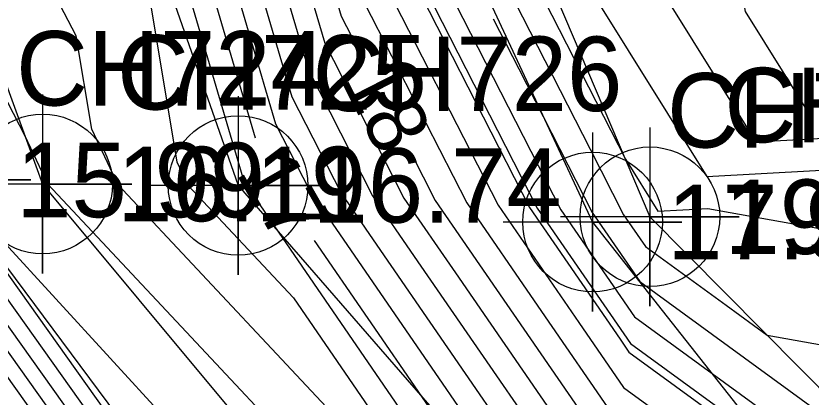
# Model space of a CAD drawing. Extents: x 2531902 to 2533249, y 715219 to 716099.
# Drawn here: x 2532682.38 to 2532709.09, y 715659.48 to 715672.28 of the extents above; entities that cross this region are included whole.
import ezdxf

# ---------------------------------------------------------------- set-up
doc = ezdxf.new("R2010")
doc.units = 0
for name, color, linetype in [('DTM Contours Major', 7, 'Continuous'), ('DTM Contours Major Text', 7, 'Continuous'), ('DTM Contours Minor', 7, 'Continuous'), ('Exist DTM Breakline', 7, 'Continuous'), ('Exist DTM Breakline Cogo Elevation', 7, 'Continuous'), ('Exist DTM Breakline Cogo Number', 7, 'Continuous'), ('Exist DTM Breakline Cogo Point CELL', 7, 'Continuous'), ('Exist DTM Breakline Underwater', 7, 'Continuous'), ('Exist DTM Breakline Underwater Cogo Elevation', 7, 'Continuous'), ('Exist DTM Breakline Underwater Cogo Number', 7, 'Continuous'), ('Exist DTM Breakline Underwater Cogo Point CELL', 7, 'Continuous'), ('Exist DTM Drainline', 7, 'Continuous'), ('Exist DTM Drainline Cogo Elevation', 7, 'Continuous'), ('Exist DTM Drainline Cogo Number', 7, 'Continuous'), ('Exist DTM Drainline Cogo Point CELL', 7, 'Continuous'), ('Exist Hydro Stream or Body of Water', 7, 'Continuous'), ('Scratch_Level_2', 7, 'Continuous')]:
    doc.layers.add(name, color=color, linetype=linetype)

msp = doc.modelspace()

# ---------------------------------------------------------------- linework, layer by layer
at = {"layer": 'DTM Contours Major'}
for points in [[(2532648.836, 715759.695), (2532660.585, 715743.315), (2532663.46, 715737.646), (2532664.163, 715736.258), (2532664.6, 715735.397), (2532666.384, 715731.88), (2532676.095, 715715.765), (2532678.43, 715711.81), (2532679.978, 715709.189), (2532683.024, 715704.123), (2532687.927, 715690.534), (2532690.367, 715682.244), (2532692.007, 715676.673), (2532692.528, 715674.904), (2532693.303, 715672.271), (2532693.837, 715671.226)], [(2532648.039, 715757.973), (2532655.303, 715747.844), (2532662.601, 715733.455), (2532662.956, 715732.756), (2532663.176, 715732.322), (2532667.705, 715723.393), (2532671.821, 715716.561), (2532677.749, 715706.522), (2532678.412, 715705.4), (2532679.715, 715703.233), (2532681.813, 715697.419), (2532688.008, 715676.376), (2532688.443, 715674.897), (2532688.581, 715674.428), (2532690.418, 715668.187)], [(2532715.411, 715689.363), (2532715.006, 715684.994), (2532710, 715686.213), (2532705.311, 715690), (2532700, 715698.803), (2532696.566, 715694.63), (2532699.366, 715687.095), (2532705.613, 715679.827), (2532706.873, 715672.421), (2532708.877, 715669.207), (2532711.145, 715669.332), (2532718.012, 715668.888), (2532717.805, 715663.072), (2532719.169, 715658.39), (2532722.128, 715658.068), (2532729.801, 715657.487), (2532736.608, 715657.309), (2532738.922, 715656.375)], [(2532698.414, 715672.183), (2532699.276, 715670.494), (2532701.735, 715665.68), (2532703.336, 715663.355), (2532709.291, 715659.015), (2532712.31, 715656.815), (2532715.96, 715656.162), (2532716.704, 715653.61), (2532728.446, 715652.333), (2532729.386, 715652.261), (2532730.221, 715652.24), (2532753.117, 715643.004), (2532753.979, 715644.143), (2532761.108, 715646.458), (2532767.397, 715643.887), (2532771.648, 715645.586), (2532773.008, 715643.628), (2532773.519, 715643.823), (2532778.546, 715645.747), (2532781.571, 715646.176), (2532784.009, 715646.521)], [(2532695.656, 715667.664), (2532696.465, 715666.08), (2532698.525, 715663.089), (2532702.421, 715657.435), (2532708.69, 715652.865), (2532713.943, 715650.206), (2532714.641, 715649.853), (2532720.731, 715649.208), (2532730.317, 715648.664), (2532732.302, 715648.552), (2532747.564, 715642.658), (2532752.818, 715641.023), (2532754.428, 715640.521), (2532764.171, 715639.003), (2532764.627, 715639.031), (2532774.478, 715639.649), (2532781.252, 715642.242), (2532785.328, 715642.819), (2532785.784, 715642.95)], [(2532737.37, 715630.195), (2532734.519, 715630.627), (2532734.167, 715630.68), (2532728.764, 715632.559), (2532713.824, 715637.321), (2532713.421, 715637.449), (2532709.196, 715638.824), (2532697.196, 715643.047), (2532697.098, 715643.082), (2532696.035, 715644.027), (2532679.899, 715666.702), (2532679.893, 715666.711), (2532679.876, 715666.752), (2532679.875, 715666.753), (2532679.797, 715667.006), (2532679.994, 715666.896), (2532680.065, 715666.76), (2532689.19, 715656.805), (2532699.24, 715647.16), (2532699.515, 715647.106)], [(2532692.396, 715664.735), (2532696.006, 715659.496), (2532701.259, 715651.839), (2532710.439, 715647.191), (2532712.911, 715646.123), (2532715.06, 715646.253), (2532720.754, 715645.939), (2532735.071, 715645.127), (2532735.759, 715645.088), (2532741.045, 715643.047), (2532754.382, 715638.895), (2532755.242, 715638.628), (2532760.446, 715637.816), (2532760.69, 715637.832), (2532779.291, 715638.999), (2532783.02, 715638.265)]]:
    msp.add_lwpolyline(points, dxfattribs=at)
at = {"layer": 'DTM Contours Minor'}
for points in [[(2532682.17, 715714.493), (2532686.651, 715707.042), (2532687.657, 715705.37), (2532689.275, 715700.883), (2532696.486, 715680.895), (2532696.997, 715679.16), (2532697.159, 715678.609), (2532702.85, 715667.465), (2532703.938, 715665.72), (2532705.615, 715665.812), (2532715.19, 715664.1), (2532717.69, 715655.522), (2532725.919, 715654.627), (2532729.552, 715654.352), (2532732.776, 715654.267), (2532749.69, 715647.445), (2532754.343, 715653.589)], [(2532681.857, 715713.735), (2532685.143, 715708.271), (2532686.995, 715705.192), (2532689.975, 715696.93), (2532695.263, 715682.272), (2532696.284, 715678.805), (2532696.608, 715677.704), (2532701.667, 715667.797), (2532702.789, 715665.6), (2532703.52, 715664.539), (2532706.237, 715662.559), (2532707.615, 715661.554), (2532715.575, 715660.131), (2532717.197, 715654.566), (2532727.182, 715653.48), (2532729.469, 715653.307), (2532731.498, 715653.253), (2532751.403, 715645.225)], [(2532684.01, 715713.561), (2532687.29, 715707.258), (2532688.159, 715705.813), (2532688.319, 715705.548), (2532688.575, 715704.837), (2532697.709, 715679.518), (2532697.71, 715679.515), (2532697.71, 715679.514), (2532697.718, 715679.498), (2532705.584, 715666.882), (2532714.504, 715667.373), (2532715.22, 715667.326), (2532715.199, 715666.719), (2532718.183, 715656.478), (2532724.655, 715655.774), (2532729.635, 715655.397), (2532734.053, 715655.281), (2532747.976, 715649.665), (2532751.807, 715654.723)], [(2532686.167, 715712.279), (2532688.931, 715706.967), (2532691.375, 715706.703), (2532693.936, 715702.929), (2532692.082, 715700.676), (2532698.538, 715683.303), (2532701.659, 715679.671), (2532702.288, 715675.971), (2532707.231, 715668.045), (2532712.825, 715668.352), (2532716.616, 715668.107), (2532716.502, 715664.896), (2532718.676, 715657.434), (2532723.392, 715656.921), (2532729.718, 715656.442), (2532735.331, 715656.295), (2532746.263, 715651.886), (2532749.27, 715655.856), (2532752.759, 715656.522)], [(2532680.917, 715711.462), (2532685.01, 715704.658), (2532691.595, 715686.403), (2532691.783, 715685.765), (2532694.146, 715677.739), (2532694.896, 715675.19), (2532694.956, 715674.987), (2532699.627, 715665.84), (2532702.67, 715661.422), (2532702.97, 715660.987), (2532714.178, 715652.818), (2532714.582, 715652.614), (2532715.829, 715651.982), (2532726.727, 715650.828), (2532727.464, 715650.787), (2532730.228, 715650.63), (2532751.475, 715642.425)], [(2532680.604, 715710.704), (2532684.348, 715704.48), (2532690.372, 715687.78), (2532691.311, 715684.592), (2532693.433, 715677.384), (2532694.107, 715675.095), (2532694.405, 715674.082), (2532698.573, 715665.92), (2532701.289, 715661.978), (2532702.787, 715659.803), (2532712.349, 715652.834), (2532714.369, 715651.811), (2532715.433, 715651.272), (2532724.728, 715650.288), (2532728.415, 715650.079), (2532730.919, 715649.937), (2532750.171, 715642.502), (2532752.192, 715641.873)], [(2532682.127, 715710.73), (2532685.671, 715704.836), (2532691.376, 715689.023), (2532692.818, 715685.026), (2532694.858, 715678.094), (2532695.507, 715675.893), (2532696.886, 715673.191), (2532700.681, 715665.76), (2532703.153, 715662.171), (2532712.344, 715655.472), (2532716.007, 715652.803), (2532716.226, 715652.692), (2532718.14, 715652.489), (2532728.726, 715651.369), (2532729.537, 715651.323), (2532735.772, 715648.915), (2532752.779, 715642.347)], [(2532680.291, 715709.947), (2532683.686, 715704.302), (2532689.149, 715689.157), (2532690.839, 715683.418), (2532692.72, 715677.029), (2532693.317, 715674.999), (2532693.854, 715673.177), (2532697.519, 715666), (2532699.907, 715662.534), (2532702.604, 715658.619), (2532710.519, 715652.849), (2532714.156, 715651.008), (2532715.037, 715650.562), (2532722.73, 715649.748), (2532729.366, 715649.372), (2532731.611, 715649.244), (2532748.867, 715642.58), (2532752.505, 715641.448)], [(2532682.362, 715703.945), (2532686.704, 715691.911), (2532689.895, 715681.071), (2532691.294, 715676.318), (2532691.739, 715674.809), (2532692.752, 715671.366), (2532695.411, 715666.16), (2532697.143, 715663.645), (2532702.237, 715656.25), (2532706.861, 715652.88), (2532713.73, 715649.403), (2532714.244, 715649.143), (2532718.733, 715648.668), (2532731.268, 715647.957), (2532732.993, 715647.859), (2532746.26, 715642.736), (2532753.131, 715640.597)], [(2532681.701, 715703.767), (2532685.481, 715693.288), (2532689.423, 715679.897), (2532690.581, 715675.963), (2532690.949, 715674.713), (2532692.202, 715670.46), (2532694.357, 715666.24), (2532695.761, 715664.201), (2532702.054, 715655.066), (2532705.032, 715652.896), (2532713.518, 715648.6), (2532713.848, 715648.433), (2532716.734, 715648.127), (2532732.219, 715647.249), (2532733.685, 715647.166), (2532744.956, 715642.813), (2532753.444, 715640.172)], [(2532680.377, 715703.411), (2532683.035, 715696.042), (2532688.479, 715677.55), (2532689.156, 715675.253), (2532689.371, 715674.523), (2532691.1, 715668.649), (2532692.249, 715666.399), (2532692.997, 715665.313), (2532700.808, 715653.975), (2532701.649, 715652.75), (2532712.687, 715647.161), (2532713.097, 715646.983), (2532713.454, 715647.005), (2532714.399, 715646.953), (2532734.12, 715645.834), (2532735.067, 715645.781), (2532742.348, 715642.969), (2532754.069, 715639.321)], [(2532681.039, 715703.589), (2532684.258, 715694.665), (2532688.951, 715678.723), (2532689.869, 715675.608), (2532690.16, 715674.618), (2532691.651, 715669.555), (2532693.303, 715666.32), (2532694.379, 715664.757), (2532701.871, 715653.882), (2532703.203, 715652.911), (2532713.305, 715647.797), (2532713.452, 715647.723), (2532714.735, 715647.587), (2532733.169, 715646.542), (2532734.376, 715646.473), (2532743.652, 715642.891), (2532753.756, 715639.746)], [(2532679.367, 715700.173), (2532686.165, 715677.082), (2532683.7, 715679.591), (2532686.71, 715673.827), (2532687.789, 715667.373), (2532688.156, 715666.595), (2532691.703, 715662.81), (2532700.481, 715650.017), (2532705.944, 715647.251), (2532712.54, 715644.401), (2532718.271, 715644.75), (2532733.463, 715643.911), (2532736.973, 715643.712), (2532737.141, 715643.703), (2532738.437, 715643.202), (2532755.008, 715638.044), (2532755.568, 715637.87), (2532758.956, 715637.342), (2532759.115, 715637.352), (2532771.225, 715638.112), (2532782.415, 715635.91), (2532797.554, 715641.39), (2532801.86, 715642.63)], [(2532680.59, 715698.796), (2532687.536, 715675.203), (2532687.73, 715674.542), (2532687.792, 715674.332), (2532689.998, 715666.839), (2532690.141, 715666.559), (2532690.234, 715666.424), (2532691.203, 715665.017), (2532700.87, 715650.928), (2532708.191, 715647.221), (2532712.726, 715645.262), (2532716.665, 715645.502), (2532727.108, 715644.925), (2532736.022, 715644.42), (2532736.45, 715644.395), (2532739.741, 715643.124), (2532754.695, 715638.47)], [(2532802.238, 715642.032), (2532782.087, 715634.737), (2532767.193, 715637.669), (2532758.327, 715637.112), (2532758.211, 715637.105), (2532755.731, 715637.491), (2532755.321, 715637.619), (2532739.704, 715642.48), (2532738.594, 715642.559), (2532737.463, 715643.027), (2532719.877, 715643.999), (2532712.354, 715643.541), (2532703.696, 715647.281), (2532700.092, 715649.106), (2532694.301, 715657.546), (2532685.803, 715666.613), (2532684.925, 715668.478), (2532684.401, 715671.608), (2532674.717, 715690.15)], [(2532737.1, 715642.385), (2532721.483, 715643.247), (2532712.168, 715642.68), (2532701.448, 715647.311), (2532699.703, 715648.195), (2532696.898, 715652.282), (2532683.451, 715666.63), (2532682.691, 715668.242), (2532682.104, 715669.374)], [(2532680.17, 715665.452), (2532695.088, 715644.488), (2532696.994, 715642.792), (2532697.17, 715642.73), (2532708.265, 715638.826), (2532713.437, 715637.143), (2532713.931, 715636.985), (2532727.744, 715632.583), (2532734.503, 715630.233), (2532734.943, 715630.166), (2532750.583, 715627.794)], [(2532680.44, 715664.202), (2532694.141, 715644.949), (2532696.891, 715642.503), (2532697.145, 715642.413), (2532707.334, 715638.828), (2532713.454, 715636.836), (2532714.038, 715636.65), (2532726.723, 715632.606), (2532734.839, 715629.785), (2532735.368, 715629.705), (2532754.145, 715626.858), (2532756.43, 715626.915), (2532765.962, 715628.742), (2532762.782, 715626.183), (2532777.586, 715625.503), (2532778.432, 715625.464), (2532781.602, 715625.476), (2532796.599, 715625.363), (2532796.712, 715625.362), (2532796.887, 715625.399), (2532820.079, 715630.296)], [(2532680.711, 715662.952), (2532693.194, 715645.41), (2532696.787, 715642.213), (2532697.119, 715642.096), (2532706.403, 715638.829), (2532713.471, 715636.529), (2532714.146, 715636.314), (2532725.703, 715632.63), (2532735.175, 715629.337), (2532735.792, 715629.244), (2532756.457, 715626.11), (2532756.888, 715626.043), (2532757.137, 715626.036), (2532776.871, 715625.128), (2532778.124, 715625.071), (2532782.819, 715625.089), (2532796.483, 715624.986), (2532796.744, 715624.984), (2532797.148, 715625.069), (2532818.278, 715629.531)], [(2532680.982, 715661.701), (2532692.247, 715645.871), (2532696.684, 715641.923), (2532697.094, 715641.779), (2532705.471, 715638.831), (2532713.487, 715636.222), (2532714.253, 715635.978), (2532724.683, 715632.654), (2532735.511, 715628.89), (2532736.216, 715628.783), (2532754.865, 715625.955), (2532757.073, 715625.611), (2532758.347, 715625.573), (2532776.156, 715624.754), (2532777.816, 715624.678), (2532784.036, 715624.702), (2532796.367, 715624.609), (2532796.776, 715624.606), (2532797.409, 715624.739), (2532816.477, 715628.766)]]:
    msp.add_lwpolyline(points, dxfattribs=at)
at = {"layer": 'Exist DTM Breakline'}
msp.add_lwpolyline([(2532649.711, 715761.588), (2532665.224, 715739.335), (2532688.443, 715705.582), (2532697.711, 715679.516), (2532703.673, 715665.533), (2532716.286, 715652.801)], dxfattribs=at)
at = {"layer": 'Exist DTM Breakline Cogo Point CELL'}
for points in [[(2532703.673, 715668.533), (2532703.673, 715662.533), (2532703.673, 715665.533), (2532706.673, 715665.533), (2532700.673, 715665.533)], [(2532701.748, 715668.356), (2532701.748, 715662.356), (2532701.748, 715665.356), (2532704.748, 715665.356), (2532698.748, 715665.356)]]:
    msp.add_lwpolyline(points, dxfattribs=at)
for centre in [(2532701.748, 715665.356), (2532703.673, 715665.533)]:
    msp.add_circle(centre, 2.344, dxfattribs=at)
at = {"layer": 'Exist DTM Breakline Underwater'}
for points in [[(2532646.748, 715755.182), (2532668.676, 715717.147), (2532677.241, 715702.567), (2532689.842, 715666.582), (2532701.723, 715652.924), (2532713.134, 715647.155), (2532737.59, 715643.253), (2532756.176, 715636.457), (2532783.406, 715639.452), (2532803.254, 715642.171), (2532813.801, 715644.931), (2532836.277, 715651.081), (2532865.559, 715653.815), (2532885.826, 715645.124), (2532889.946, 715643.683), (2532906.865, 715630.423), (2532927.34, 715618.228), (2532957.965, 715607.729), (2532978.566, 715598.571), (2533001.091, 715586.568), (2533028.19, 715572.821)], [(2532642.404, 715750.56), (2532658.799, 715717.787), (2532669.356, 715695.376), (2532679.885, 715666.767), (2532697.228, 715643.446), (2532713.346, 715638.817), (2532732.829, 715632.464), (2532756.843, 715626.148), (2532779.072, 715626.28), (2532796.688, 715625.652), (2532823.757, 715631.859), (2532837.11, 715635.289), (2532855.521, 715634.196), (2532877.341, 715623.453), (2532903.322, 715612.979), (2532923.748, 715606.844), (2532938.002, 715599.697), (2532947.164, 715595.611), (2532973.382, 715584.595), (2532998.348, 715572.794), (2533019.077, 715559.415)]]:
    msp.add_lwpolyline(points, dxfattribs=at)
at = {"layer": 'Exist DTM Breakline Underwater Cogo Point CELL'}
for points in [[(2532679.885, 715669.767), (2532679.885, 715663.767), (2532679.885, 715666.767), (2532682.885, 715666.767), (2532676.885, 715666.767)], [(2532689.842, 715669.582), (2532689.842, 715663.582), (2532689.842, 715666.582), (2532692.842, 715666.582), (2532686.842, 715666.582)]]:
    msp.add_lwpolyline(points, dxfattribs=at)
msp.add_circle((2532689.842, 715666.582), 2.344, dxfattribs=at)
at = {"layer": 'Exist DTM Drainline'}
msp.add_lwpolyline([(2532646.088, 715748.574), (2532662.801, 715718.401), (2532671.966, 715697.708), (2532683.278, 715666.632), (2532699.337, 715647.34), (2532712.159, 715642.172)], dxfattribs=at)
at = {"layer": 'Exist DTM Drainline Cogo Point CELL'}
msp.add_lwpolyline([(2532683.278, 715669.632), (2532683.278, 715663.632), (2532683.278, 715666.632), (2532686.278, 715666.632), (2532680.278, 715666.632)], dxfattribs=at)
msp.add_circle((2532683.278, 715666.632), 2.344, dxfattribs=at)
at = {"layer": 'Exist Hydro Stream or Body of Water'}
msp.add_lwpolyline([(2532649.354, 715760.815), (2532664.017, 715740.37), (2532664.948, 715738.535), (2532665.526, 715737.396), (2532678.872, 715715.247), (2532680.996, 715711.651), (2532685.175, 715704.702), (2532691.901, 715686.059), (2532694.324, 715677.828), (2532695.093, 715675.214), (2532699.89, 715665.82), (2532703.016, 715661.283), (2532714.635, 715652.814), (2532715.929, 715652.16), (2532727.227, 715650.963), (2532730.055, 715650.803), (2532751.801, 715642.405), (2532753.898, 715641.752), (2532766.592, 715639.773), (2532767.187, 715639.811), (2532779.493, 715644.52), (2532786.898, 715645.569), (2532790.115, 715646.495), (2532806.64, 715649.775)], dxfattribs=at)
at = {"layer": 'Scratch_Level_2'}
msp.add_lwpolyline([(2532646.331, 715760.978), (2532661.875, 715740.587), (2532684.759, 715706.615), (2532696, 715677.679), (2532701.748, 715665.356), (2532714.118, 715649.677)], dxfattribs=at)

# ---------------------------------------------------------------- texts
at = {"layer": 'DTM Contours Major Text'}
for s, rotation, p in [('18', 297.0506, (2532693.265, 715670.147)), ('17', 299.8096, (2532689.748, 715667.013))]:
    msp.add_text(s, height=2, rotation=rotation, dxfattribs=at).set_placement(p)
at = {"layer": 'Exist DTM Breakline Cogo Elevation'}
for s, p in [('19.37', (2532706.173, 715664.283)), ('17.96', (2532704.248, 715664.106))]:
    msp.add_text(s, height=2.5, dxfattribs=at).set_placement(p)
at = {"layer": 'Exist DTM Breakline Cogo Number'}
for s, p in [('CH702', (2532706.173, 715668.033)), ('CH703', (2532704.248, 715667.856))]:
    msp.add_text(s, height=2.5, dxfattribs=at).set_placement(p)
at = {"layer": 'Exist DTM Breakline Underwater Cogo Elevation'}
for s, p in [('15.99', (2532682.385, 715665.517)), ('16.74', (2532692.342, 715665.332))]:
    msp.add_text(s, height=2.5, dxfattribs=at).set_placement(p)
at = {"layer": 'Exist DTM Breakline Underwater Cogo Number'}
for s, p in [('CH724', (2532682.385, 715669.267)), ('CH726', (2532692.342, 715669.082))]:
    msp.add_text(s, height=2.5, dxfattribs=at).set_placement(p)
at = {"layer": 'Exist DTM Drainline Cogo Elevation'}
msp.add_text('16.19', height=2.5, dxfattribs=at).set_placement((2532685.778, 715665.382))
at = {"layer": 'Exist DTM Drainline Cogo Number'}
msp.add_text('CH725', height=2.5, dxfattribs=at).set_placement((2532685.778, 715669.132))

doc.saveas('drawing.dxf')
